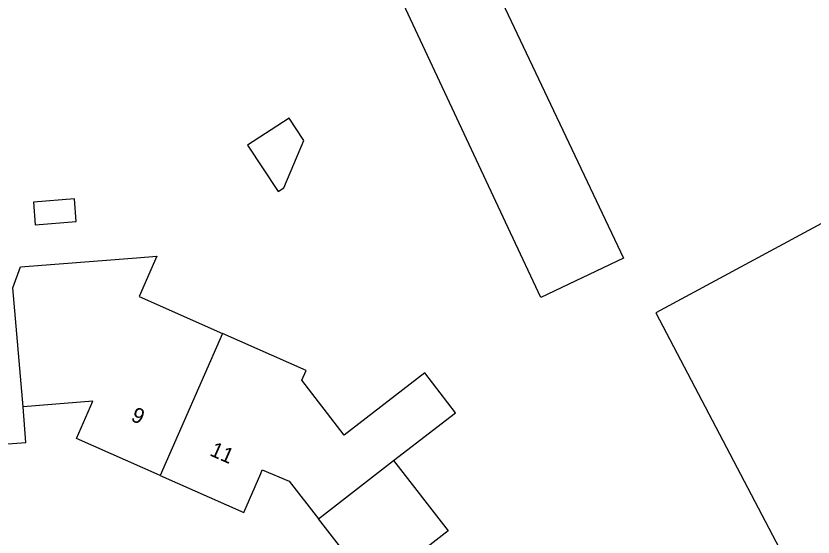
# Model space of a CAD drawing. Extents: x 157321 to 158827, y 386650 to 388532.
# Drawn here: x 158408.2 to 158460.6, y 387701.1 to 387735.3 of the extents above; entities that cross this region are included whole.
import ezdxf

# ---------------------------------------------------------------- set-up
doc = ezdxf.new("R2010")
doc.units = 0
doc.layers.add('IMGEO_Pand', color=7, linetype='Continuous')
doc.layers.add('IMGEO_Pand_nummerreeks', color=7, linetype='Continuous')

msp = doc.modelspace()

# ---------------------------------------------------------------- linework, layer by layer
at = {"layer": 'IMGEO_Pand'}
for points in [[(158437.444, 387744.74), (158440.44, 387738.475), (158439.325, 387737.942), (158448.104, 387719.382), (158442.673, 387716.817), (158440.69, 387721.057), (158431.396, 387740.931), (158437.444, 387744.74)], [(158427.113, 387727.128), (158426.146, 387728.605), (158423.415, 387726.817), (158425.411, 387723.77), (158425.784, 387724.014), (158427.113, 387727.128)], [(158466.098, 387724.368), (158450.22, 387715.8), (158467.86, 387682.18), (158473.987, 387685.687), (158474.265, 387698.284), (158474.5, 387698.342)], [(158412.16, 387721.797), (158412.037, 387723.289), (158409.345, 387723.067), (158409.467, 387721.576), (158412.16, 387721.797)], [(158408.005, 387717.435), (158408.497, 387718.819), (158416.111, 387719.411), (158417.458, 387719.515), (158416.285, 387716.872), (158421.771, 387714.439)], [(158408.664, 387709.622), (158408.005, 387717.435)], [(158421.771, 387714.439), (158417.668, 387705.105)], [(158432.988, 387706.082), (158437.065, 387709.235), (158435.046, 387711.846), (158429.762, 387707.759), (158426.972, 387711.366), (158427.256, 387712.006), (158421.771, 387714.439)], [(158417.668, 387705.105), (158412.173, 387707.533), (158413.256, 387709.984), (158408.664, 387709.622)], [(158398.224, 387708.351), (158402.497, 387708.693), (158402.648, 387706.805), (158408.84, 387707.269), (158408.664, 387709.622)], [(158428.066, 387702.251), (158432.988, 387706.082)], [(158432.988, 387706.082), (158436.591, 387701.471), (158434.627, 387699.936), (158436.587, 387697.428)], [(158417.668, 387705.105), (158423.165, 387702.676), (158424.275, 387705.236), (158424.376, 387705.468), (158426.138, 387704.73), (158428.066, 387702.251)], [(158428.511, 387691.175), (158424.813, 387695.899), (158429.007, 387699.192), (158429.9, 387699.893), (158428.066, 387702.251)]]:
    msp.add_lwpolyline(points, dxfattribs=at)

# ---------------------------------------------------------------- texts
at = {"layer": 'IMGEO_Pand_nummerreeks'}
for s, rotation, p in [('9', 336.1592, (158415.688, 387708.735)), ('11', 336.161, (158420.867, 387706.447))]:
    msp.add_text(s, height=1, rotation=rotation, dxfattribs=at).set_placement(p)

doc.saveas('drawing.dxf')
